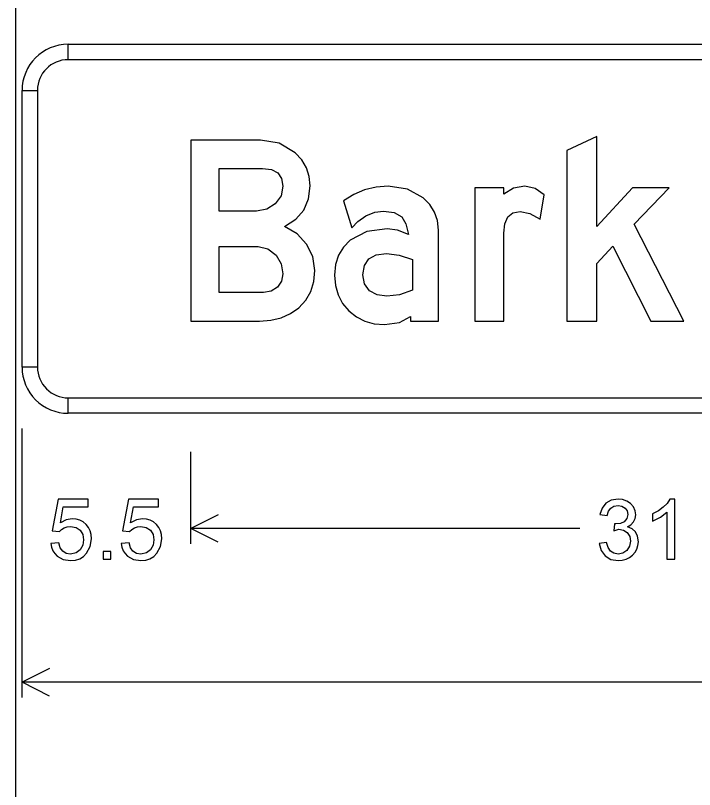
# Model space of a CAD drawing. Extents: x 1001568 to 1002149, y 1840825 to 1841423.
# Drawn here: x 1001932.65 to 1001936.333, y 1840983.721 to 1840987.917 of the extents above; entities that cross this region are included whole.
import ezdxf

# ---------------------------------------------------------------- set-up
doc = ezdxf.new("R2010")
doc.units = 0
doc.layers.add('R_No Plot', color=7, linetype='Continuous')
doc.layers.add('SIGNS', color=7, linetype='Continuous')

msp = doc.modelspace()

# ---------------------------------------------------------------- linework, layer by layer
at = {"layer": 'R_No Plot'}
msp.add_line((1001932.6501, 1841010.6666), (1001932.6501, 1840948.1274), dxfattribs=at)
at = {"layer": 'SIGNS'}
for p, q in [((1001932.9358, 1840987.6774), (1001932.9358, 1840987.7608)), ((1001932.6858, 1840987.5108), (1001932.7691, 1840987.5108)), ((1001932.7691, 1840986.0108), (1001932.6858, 1840986.0108)), ((1001932.9358, 1840985.7608), (1001932.9358, 1840985.8441)), ((1001932.6858, 1840984.2191), (1001932.6858, 1840985.6774)), ((1001932.6858, 1840985.0524), (1001932.6858, 1840985.5524)), ((1001933.6008, 1840985.0524), (1001933.6008, 1840985.5524)), ((1001933.7498, 1840985.2103), (1001933.6008, 1840985.1358)), ((1001935.7106, 1840985.1358), (1001933.6008, 1840985.1358)), ((1001933.7498, 1840985.0612), (1001933.6008, 1840985.1358)), ((1001932.8348, 1840984.377), (1001932.6858, 1840984.3024)), ((1001936.8565, 1840984.3024), (1001932.6858, 1840984.3024)), ((1001932.8348, 1840984.2279), (1001932.6858, 1840984.3024))]:
    msp.add_line(p, q, dxfattribs=at)
for points in [[(1001941.4358, 1840987.6774), (1001932.9358, 1840987.6774), (1001932.9358, 1840987.7608), (1001941.4358, 1840987.7608), (1001941.4358, 1840987.6774), (1001941.4358, 1840987.6774)], [(1001932.7691, 1840987.5108), (1001932.7691, 1840986.0108), (1001932.6858, 1840986.0108), (1001932.6858, 1840987.5108), (1001932.7691, 1840987.5108), (1001932.7691, 1840987.5108)], [(1001935.6408, 1840986.2608), (1001935.8021, 1840986.2608), (1001935.8021, 1840986.5721), (1001935.8902, 1840986.666), (1001936.096, 1840986.2608), (1001936.2739, 1840986.2608), (1001936.0058, 1840986.7851), (1001936.1955, 1840986.9828), (1001935.9959, 1840986.9828), (1001935.8021, 1840986.774), (1001935.8021, 1840987.2608), (1001935.6408, 1840987.185)], [(1001935.1408, 1840986.2608), (1001935.2991, 1840986.2608), (1001935.2979, 1840986.7364), (1001935.3033, 1840986.7881), (1001935.3201, 1840986.8254), (1001935.3478, 1840986.8476), (1001935.3869, 1840986.855), (1001935.4404, 1840986.8445), (1001935.4959, 1840986.8136), (1001935.5167, 1840986.9455), (1001935.4694, 1840986.9798), (1001935.4118, 1840986.9915), (1001935.3508, 1840986.9806), (1001935.2991, 1840986.9483), (1001935.2991, 1840986.9828), (1001935.1408, 1840986.9828)], [(1001932.9358, 1840985.8441), (1001941.4358, 1840985.8441), (1001941.4358, 1840985.7608), (1001932.9358, 1840985.7608), (1001932.9358, 1840985.8441), (1001932.9358, 1840985.8441)], [(1001932.8425, 1840985.0548), (1001932.8461, 1840985.034), (1001932.853, 1840985.0157), (1001932.863, 1840984.9998), (1001932.8762, 1840984.9863), (1001932.9086, 1840984.968), (1001932.949, 1840984.962), (1001932.975, 1840984.9646), (1001932.9983, 1840984.9722), (1001933.0186, 1840984.9848), (1001933.0361, 1840985.0026), (1001933.0557, 1840985.0387), (1001933.0623, 1840985.0808), (1001933.0605, 1840985.1027), (1001933.055, 1840985.1229), (1001933.0459, 1840985.1412), (1001933.0333, 1840985.1576), (1001933.0172, 1840985.1713), (1001932.9993, 1840985.1812), (1001932.9792, 1840985.187), (1001932.9573, 1840985.189), (1001932.9246, 1840985.1831), (1001932.8935, 1840985.1659), (1001932.9094, 1840985.2528), (1001933.0441, 1840985.2528), (1001933.0441, 1840985.2953), (1001932.8814, 1840985.2953), (1001932.8497, 1840985.1238), (1001932.888, 1840985.1188), (1001932.8998, 1840985.1309), (1001932.914, 1840985.1395), (1001932.9301, 1840985.1446), (1001932.9488, 1840985.1464), (1001932.9785, 1840985.1413), (1001933.001, 1840985.1265), (1001933.015, 1840985.1036), (1001933.0198, 1840985.0747), (1001933.0152, 1840985.0453), (1001933.0016, 1840985.0212), (1001932.9788, 1840985.0033), (1001932.9494, 1840984.9975), (1001932.9249, 1840985.0012), (1001932.9061, 1840985.0126), (1001932.8929, 1840985.0317), (1001932.8854, 1840985.0584)], [(1001933.2237, 1840985.0548), (1001933.2273, 1840985.034), (1001933.2342, 1840985.0157), (1001933.2442, 1840984.9998), (1001933.2574, 1840984.9863), (1001933.2898, 1840984.968), (1001933.3301, 1840984.962), (1001933.3562, 1840984.9646), (1001933.3795, 1840984.9722), (1001933.3998, 1840984.9848), (1001933.4173, 1840985.0026), (1001933.4369, 1840985.0387), (1001933.4435, 1840985.0808), (1001933.4416, 1840985.1027), (1001933.4362, 1840985.1229), (1001933.4271, 1840985.1412), (1001933.4145, 1840985.1576), (1001933.3984, 1840985.1713), (1001933.3805, 1840985.1812), (1001933.3604, 1840985.187), (1001933.3385, 1840985.189), (1001933.3058, 1840985.1831), (1001933.2746, 1840985.1659), (1001933.2906, 1840985.2528), (1001933.4252, 1840985.2528), (1001933.4252, 1840985.2953), (1001933.2626, 1840985.2953), (1001933.2309, 1840985.1238), (1001933.2692, 1840985.1188), (1001933.281, 1840985.1309), (1001933.2952, 1840985.1395), (1001933.3113, 1840985.1446), (1001933.3299, 1840985.1464), (1001933.3596, 1840985.1413), (1001933.3821, 1840985.1265), (1001933.3962, 1840985.1036), (1001933.401, 1840985.0747), (1001933.3964, 1840985.0453), (1001933.3828, 1840985.0212), (1001933.36, 1840985.0033), (1001933.3306, 1840984.9975), (1001933.3061, 1840985.0012), (1001933.2873, 1840985.0126), (1001933.2741, 1840985.0317), (1001933.2665, 1840985.0584)], [(1001935.8152, 1840985.0554), (1001935.8256, 1840985.017), (1001935.8479, 1840984.9873), (1001935.8796, 1840984.9683), (1001935.9185, 1840984.962), (1001935.9412, 1840984.9639), (1001935.9619, 1840984.9695), (1001935.9805, 1840984.9787), (1001935.9971, 1840984.9917), (1001936.0105, 1840985.0072), (1001936.0203, 1840985.0245), (1001936.026, 1840985.0434), (1001936.028, 1840985.0642), (1001936.0242, 1840985.0939), (1001936.0131, 1840985.1173), (1001935.9944, 1840985.134), (1001935.9684, 1840985.1445), (1001935.9882, 1840985.1562), (1001936.0024, 1840985.1713), (1001936.0109, 1840985.1893), (1001936.0138, 1840985.2106), (1001936.0107, 1840985.2322), (1001936.0017, 1840985.2526), (1001935.9863, 1840985.2708), (1001935.9655, 1840985.2847), (1001935.9425, 1840985.2928), (1001935.9178, 1840985.2953), (1001935.8815, 1840985.2896), (1001935.8522, 1840985.2731), (1001935.831, 1840985.2469), (1001935.8192, 1840985.2127), (1001935.8592, 1840985.2057), (1001935.8663, 1840985.2295), (1001935.8785, 1840985.2465), (1001935.8957, 1840985.2565), (1001935.918, 1840985.2599), (1001935.939, 1840985.2564), (1001935.9563, 1840985.2466), (1001935.9676, 1840985.2313), (1001935.9713, 1840985.2119), (1001935.9659, 1840985.1895), (1001935.9508, 1840985.173), (1001935.9304, 1840985.1637), (1001935.9053, 1840985.1606), (1001935.8989, 1840985.1606), (1001935.8945, 1840985.124), (1001935.9224, 1840985.1322), (1001935.9473, 1840985.1276), (1001935.9676, 1840985.1138), (1001935.981, 1840985.093), (1001935.9855, 1840985.0673), (1001935.9805, 1840985.04), (1001935.9662, 1840985.0175), (1001935.9447, 1840985.0024), (1001935.9186, 1840984.9975), (1001935.8953, 1840985.0015), (1001935.8771, 1840985.0134), (1001935.8636, 1840985.0332), (1001935.8551, 1840985.0608)], [(1001936.2255, 1840984.9691), (1001936.2255, 1840985.2953), (1001936.1995, 1840985.2953), (1001936.1844, 1840985.272), (1001936.1635, 1840985.2509), (1001936.137, 1840985.2317), (1001936.1049, 1840985.2148), (1001936.1049, 1840985.1766), (1001936.148, 1840985.1978), (1001936.1829, 1840985.2251), (1001936.1829, 1840984.9691)], [(1001933.125, 1840984.9691), (1001933.1676, 1840984.9691), (1001933.1676, 1840985.0116), (1001933.125, 1840985.0116)]]:
    msp.add_lwpolyline(points, close=True, dxfattribs=at)
for points in [[(1001933.6008, 1840986.2608), (1001933.9736, 1840986.2608), (1001934.0355, 1840986.2649), (1001934.0918, 1840986.2785), (1001934.1416, 1840986.3007), (1001934.1861, 1840986.3322), (1001934.224, 1840986.3731), (1001934.2513, 1840986.4209), (1001934.2676, 1840986.4746), (1001934.2732, 1840986.5353), (1001934.2621, 1840986.6111), (1001934.2291, 1840986.6781), (1001934.1771, 1840986.7328), (1001934.1091, 1840986.7727), (1001934.1702, 1840986.8124), (1001934.2137, 1840986.8626), (1001934.2399, 1840986.9226), (1001934.2486, 1840986.9933), (1001934.2435, 1840987.0443), (1001934.2281, 1840987.0916), (1001934.2026, 1840987.1342), (1001934.1675, 1840987.173), (1001934.0807, 1840987.2244), (1001933.9785, 1840987.2415), (1001933.6008, 1840987.2415), (1001933.6008, 1840986.2608)], [(1001933.7546, 1840986.8568), (1001933.7546, 1840987.0877), (1001933.9892, 1840987.0877), (1001934.0377, 1840987.0816), (1001934.0729, 1840987.0636), (1001934.0935, 1840987.0336), (1001934.1008, 1840986.9921), (1001934.0902, 1840986.9401), (1001934.0593, 1840986.8965), (1001934.013, 1840986.8667), (1001933.958, 1840986.8568), (1001933.7546, 1840986.8568)], [(1001934.7921, 1840986.2599), (1001934.9444, 1840986.2599), (1001934.9444, 1840986.7532), (1001934.939, 1840986.8052), (1001934.9234, 1840986.8517), (1001934.8973, 1840986.893), (1001934.8613, 1840986.929), (1001934.7753, 1840986.9759), (1001934.6713, 1840986.9915), (1001934.6055, 1840986.9864), (1001934.5433, 1840986.9713), (1001934.4845, 1840986.9464), (1001934.4292, 1840986.9115), (1001934.4746, 1840986.7652), (1001934.5067, 1840986.8007), (1001934.5505, 1840986.8301), (1001934.5992, 1840986.85), (1001934.6467, 1840986.8568), (1001934.7041, 1840986.849), (1001934.7446, 1840986.8262), (1001934.7678, 1840986.7878), (1001934.7822, 1840986.7304), (1001934.7224, 1840986.753), (1001934.6656, 1840986.7608), (1001934.5548, 1840986.7452), (1001934.4658, 1840986.6985), (1001934.4282, 1840986.6613), (1001934.4018, 1840986.6173), (1001934.3858, 1840986.5666), (1001934.3808, 1840986.5092), (1001934.3856, 1840986.453), (1001934.4, 1840986.4023), (1001934.424, 1840986.3566), (1001934.4583, 1840986.3166), (1001934.4991, 1840986.2836), (1001934.5451, 1840986.2603), (1001934.5953, 1840986.2461), (1001934.6506, 1840986.2416), (1001934.7324, 1840986.2521), (1001934.7921, 1840986.2845), (1001934.7921, 1840986.2599)], [(1001933.7546, 1840986.4146), (1001933.7546, 1840986.6646), (1001933.9662, 1840986.6646), (1001934.0193, 1840986.6529), (1001934.0638, 1840986.6183), (1001934.0914, 1840986.5708), (1001934.1008, 1840986.517), (1001934.0932, 1840986.4761), (1001934.0707, 1840986.4434), (1001934.0367, 1840986.4218), (1001933.9956, 1840986.4146), (1001933.7546, 1840986.4146)], [(1001934.8038, 1840986.4272), (1001934.7332, 1840986.4031), (1001934.6644, 1840986.3953), (1001934.6121, 1840986.4025), (1001934.5706, 1840986.4251), (1001934.5437, 1840986.4615), (1001934.5346, 1840986.5113), (1001934.5424, 1840986.5612), (1001934.5665, 1840986.5972), (1001934.6062, 1840986.6189), (1001934.6623, 1840986.6261), (1001934.7305, 1840986.6183), (1001934.8038, 1840986.5951), (1001934.8038, 1840986.4272)]]:
    msp.add_lwpolyline(points, dxfattribs=at)
for centre, radius, start, end in [((1001932.9358, 1840987.5108), 0.25, 90.0002, 179.9998), ((1001932.9358, 1840987.5108), 0.1667, 90.0002, 179.9998), ((1001932.9358, 1840986.0108), 0.25, 179.9998, 270.0001), ((1001932.9358, 1840986.0108), 0.1667, 179.9998, 270.0001)]:
    msp.add_arc(centre, radius, start, end, dxfattribs=at)

doc.saveas('drawing.dxf')
